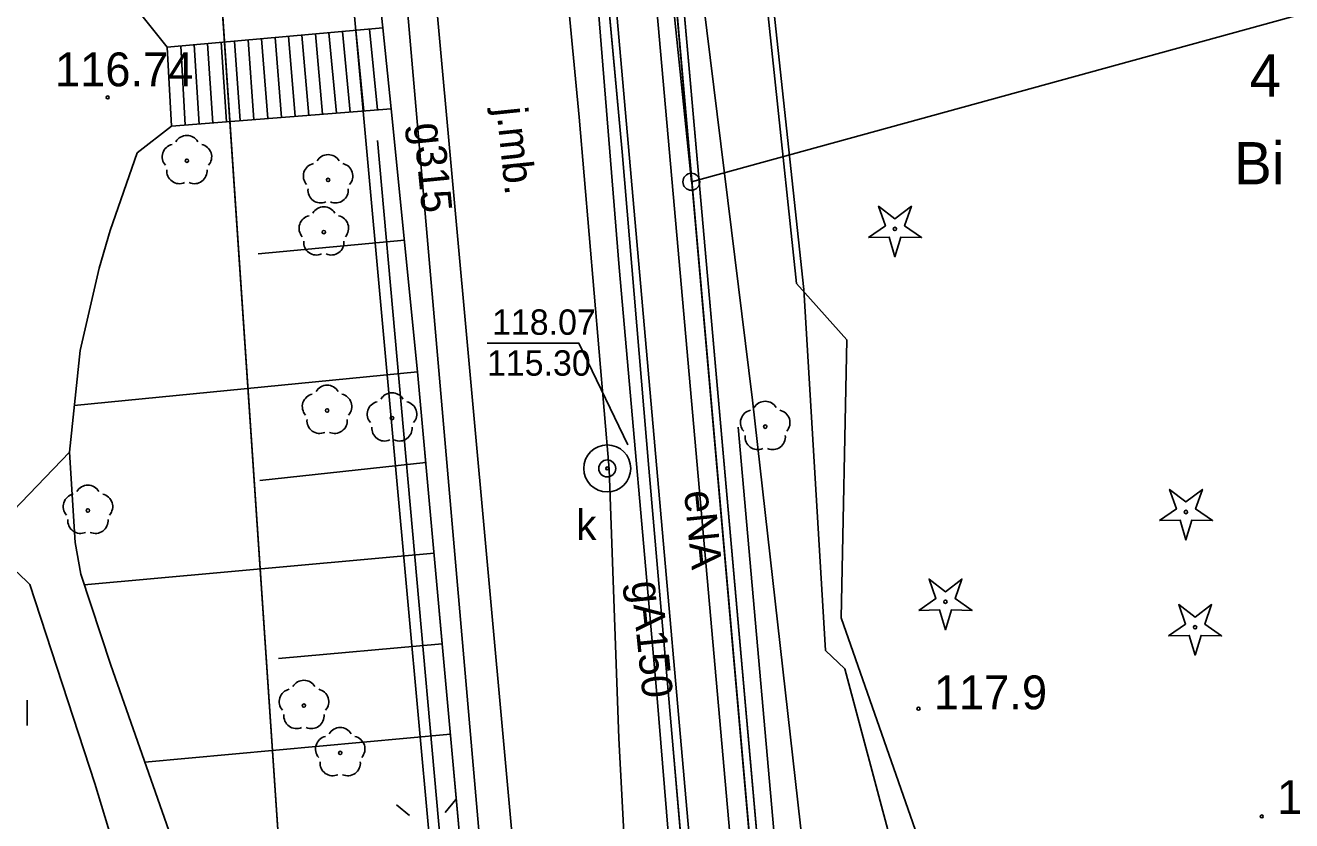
# Model space of a CAD drawing. Extents: x 6434771 to 6436222, y 5663454 to 5664782.
# Drawn here: x 6434941.67 to 6434979.09, y 5664150.99 to 5664174.49 of the extents above; entities that cross this region are included whole.
import ezdxf

# ---------------------------------------------------------------- set-up
doc = ezdxf.new("R2010")
doc.units = 0
for name, color, linetype in [('Warstwa 1', 7, 'Continuous'), ('Warstwa 10', 7, 'Continuous'), ('Warstwa 11', 7, 'Continuous'), ('Warstwa 12', 7, 'Continuous'), ('Warstwa 13', 7, 'Continuous'), ('Warstwa 14', 7, 'Continuous'), ('Warstwa 15', 7, 'Continuous'), ('Warstwa 2', 7, 'Continuous'), ('Warstwa 20', 7, 'Continuous'), ('Warstwa 21', 7, 'Continuous'), ('Warstwa 23', 7, 'Continuous'), ('Warstwa 25', 7, 'Continuous'), ('Warstwa 36', 7, 'Continuous'), ('Warstwa 4', 7, 'Continuous'), ('Warstwa 5', 7, 'Continuous'), ('Warstwa 6', 7, 'Continuous'), ('Warstwa 7', 7, 'Continuous'), ('Warstwa 8', 7, 'Continuous'), ('Warstwa 9', 7, 'Continuous')]:
    doc.layers.add(name, color=color, linetype=linetype)

msp = doc.modelspace()

# ---------------------------------------------------------------- linework, layer by layer
at = {"layer": 'Warstwa 1'}
for p, q in [((6434943.969, 5664226.871), (6434952.266, 5664104.5)), ((6434943.969, 5664226.871), (6434952.266, 5664104.5)), ((6434957.607, 5664212.574), (6434966.511, 5664111.348)), ((6434957.607, 5664212.574), (6434966.511, 5664111.348))]:
    msp.add_line(p, q, dxfattribs=at)
at = {"layer": 'Warstwa 10'}
for p, q in [((6434951.301, 5664183.138), (6434952.234, 5664174.411)), ((6434944.873, 5664175.077), (6434945.863, 5664173.845)), ((6434952.234, 5664174.411), (6434945.863, 5664173.845)), ((6434945.863, 5664173.845), (6434952.234, 5664174.411)), ((6434952.484, 5664172.021), (6434945.99, 5664171.502)), ((6434945.99, 5664171.502), (6434952.484, 5664172.021)), ((6434952.484, 5664172.021), (6434953.261, 5664164.25)), ((6434944.977, 5664170.716), (6434945.99, 5664171.502)), ((6434944.179, 5664168.42), (6434944.977, 5664170.716)), ((6434943.852, 5664167.315), (6434944.179, 5664168.42)), ((6434952.873, 5664168.135), (6434948.548, 5664167.734)), ((6434943.287, 5664164.882), (6434943.852, 5664167.315)), ((6434942.971, 5664161.871), (6434943.287, 5664164.882)), ((6434953.261, 5664164.25), (6434943.116, 5664163.249)), ((6434953.261, 5664164.25), (6434954.718, 5664148.179)), ((6434942.971, 5664161.871), (6434943.14, 5664159.207)), ((6434953.504, 5664161.571), (6434948.601, 5664161.038)), ((6434943.14, 5664159.207), (6434943.308, 5664158.274)), ((6434953.747, 5664158.893), (6434943.413, 5664157.956)), ((6434943.308, 5664158.274), (6434944.201, 5664155.58)), ((6434953.989, 5664156.215), (6434949.148, 5664155.775)), ((6434944.201, 5664155.58), (6434946.349, 5664149.435)), ((6434954.233, 5664153.537), (6434945.202, 5664152.718))]:
    msp.add_line(p, q, dxfattribs=at)
for points in [[(6434966.581, 5664168.216), (6434967.083, 5664168.563), (6434966.881, 5664169.139), (6434967.366, 5664168.769), (6434967.851, 5664169.139), (6434967.649, 5664168.563), (6434968.151, 5664168.216), (6434967.541, 5664168.23), (6434967.366, 5664167.646), (6434967.191, 5664168.23)], [(6434975.179, 5664159.851), (6434975.681, 5664160.198), (6434975.479, 5664160.774), (6434975.964, 5664160.404), (6434976.449, 5664160.774), (6434976.247, 5664160.198), (6434976.749, 5664159.851), (6434976.139, 5664159.865), (6434975.964, 5664159.281), (6434975.789, 5664159.865)], [(6434968.073, 5664157.199), (6434968.575, 5664157.546), (6434968.373, 5664158.122), (6434968.858, 5664157.752), (6434969.343, 5664158.122), (6434969.141, 5664157.546), (6434969.643, 5664157.199), (6434969.033, 5664157.213), (6434968.858, 5664156.629), (6434968.683, 5664157.213)], [(6434975.449, 5664156.447), (6434975.951, 5664156.794), (6434975.749, 5664157.37), (6434976.234, 5664157), (6434976.719, 5664157.37), (6434976.517, 5664156.794), (6434977.019, 5664156.447), (6434976.409, 5664156.461), (6434976.234, 5664155.877), (6434976.059, 5664156.461)]]:
    msp.add_lwpolyline(points, close=True, dxfattribs=at)
for centre in [(6434967.366, 5664168.471), (6434975.964, 5664160.106), (6434968.858, 5664157.454), (6434976.234, 5664156.702)]:
    msp.add_circle(centre, 0.05, dxfattribs=at)
at = {"layer": 'Warstwa 11'}
for centre in [(6434946.445, 5664170.485), (6434950.616, 5664169.917), (6434950.49, 5664168.376), (6434950.586, 5664163.105), (6434952.504, 5664162.881), (6434963.532, 5664162.628), (6434943.52, 5664160.15), (6434949.903, 5664154.385), (6434950.974, 5664152.989)]:
    msp.add_circle(centre, 0.05, dxfattribs=at)
for centre, start, end in [((6434946.088, 5664170.601), 102.1471, 221.8529), ((6434946.445, 5664170.86), 30.1471, 149.8529), ((6434946.802, 5664170.601), 318.1471, 77.8529), ((6434950.616, 5664170.292), 30.1471, 149.8529), ((6434946.225, 5664170.182), 174.1471, 293.8529), ((6434946.665, 5664170.182), 246.1471, 5.8529), ((6434950.259, 5664170.033), 102.1471, 221.8529), ((6434950.973, 5664170.033), 318.1471, 77.8529), ((6434950.396, 5664169.614), 174.1471, 293.8529), ((6434950.836, 5664169.614), 246.1471, 5.8529), ((6434950.49, 5664168.751), 30.1471, 149.8529), ((6434950.133, 5664168.492), 102.1471, 221.8529), ((6434950.847, 5664168.492), 318.1471, 77.8529), ((6434950.27, 5664168.073), 174.1471, 293.8529), ((6434950.71, 5664168.073), 246.1471, 5.8529), ((6434950.586, 5664163.48), 30.1471, 149.8529), ((6434950.229, 5664163.221), 102.1471, 221.8529), ((6434950.943, 5664163.221), 318.1471, 77.8529), ((6434952.504, 5664163.256), 30.1471, 149.8529), ((6434952.147, 5664162.997), 102.1471, 221.8529), ((6434952.861, 5664162.997), 318.1471, 77.8529), ((6434963.175, 5664162.744), 102.1471, 221.8529), ((6434963.532, 5664163.003), 30.1471, 149.8529), ((6434963.889, 5664162.744), 318.1471, 77.8529), ((6434950.366, 5664162.802), 174.1471, 293.8529), ((6434950.806, 5664162.802), 246.1471, 5.8529), ((6434952.284, 5664162.578), 174.1471, 293.8529), ((6434952.724, 5664162.578), 246.1471, 5.8529), ((6434963.312, 5664162.325), 174.1471, 293.8529), ((6434963.752, 5664162.325), 246.1471, 5.8529), ((6434943.52, 5664160.525), 30.1471, 149.8529), ((6434943.163, 5664160.266), 102.1471, 221.8529), ((6434943.877, 5664160.266), 318.1471, 77.8529), ((6434943.3, 5664159.847), 174.1471, 293.8529), ((6434943.74, 5664159.847), 246.1471, 5.8529), ((6434949.546, 5664154.501), 102.1471, 221.8529), ((6434949.903, 5664154.76), 30.1471, 149.8529), ((6434950.26, 5664154.501), 318.1471, 77.8529), ((6434949.683, 5664154.082), 174.1471, 293.8529), ((6434950.123, 5664154.082), 246.1471, 5.8529), ((6434950.974, 5664153.364), 30.1471, 149.8529), ((6434950.617, 5664153.105), 102.1471, 221.8529), ((6434951.331, 5664153.105), 318.1471, 77.8529), ((6434950.754, 5664152.686), 174.1471, 293.8529), ((6434951.194, 5664152.686), 246.1471, 5.8529)]:
    msp.add_arc(centre, 0.375, start, end, dxfattribs=at)
at = {"layer": 'Warstwa 12'}
for points in [[(6434949.409, 5664198.052), (6434949.802, 5664192.379), (6434949.685, 5664191.059), (6434950.056, 5664188.662), (6434951.357, 5664175.194), (6434952.981, 5664157.352), (6434953.592, 5664150.655), (6434954.47, 5664141.109), (6434955.841, 5664126.715), (6434956.845, 5664115.509), (6434956.853, 5664113.893), (6434956.127, 5664110.04), (6434955.7, 5664105.977), (6434954.971, 5664104.563)], [(6434954.84, 5664109.82), (6434958.402, 5664110.656), (6434958.321, 5664114.707), (6434957.2, 5664126.252), (6434950.957, 5664198.033)], [(6434951.727, 5664198.024), (6434957.926, 5664129.983), (6434961.97, 5664130.264), (6434970.187, 5664130.835), (6434974.947, 5664124.947), (6434990.17, 5664131.703), (6434990.854, 5664132.005), (6434994.237, 5664123.143), (6434999.18, 5664110.172), (6435001.706, 5664111.412), (6435036.932, 5664126.527), (6435044.825, 5664129.971), (6435047.01, 5664125.415), (6435062.997, 5664132.462), (6435089.634, 5664144.4), (6435128.506, 5664161.54), (6435147.181, 5664161.834), (6435151.583, 5664162.011), (6435155.497, 5664165.634), (6435159.038, 5664169.791), (6435160.945, 5664172.028), (6435199.14, 5664188.028), (6435202.43, 5664190.468), (6435212.86, 5664194.862)], [(6434957.106, 5664197.959), (6434964.47, 5664114.43), (6434964.86, 5664112.36), (6434964.96, 5664111.51), (6434965.215, 5664108.673)], [(6434966.19, 5664110.343), (6434965.45, 5664116.548), (6434963.046, 5664144.253), (6434960.925, 5664168.286), (6434959.112, 5664188.71), (6434958.329, 5664197.944)], [(6434996.236, 5664145.523), (6434999.105, 5664137.498), (6435002.355, 5664128.587), (6434991.407, 5664123.548), (6434981.617, 5664119.301), (6434968.135, 5664113.823), (6434966.69, 5664130.598), (6434966.011, 5664138.09), (6434965.393, 5664143.582), (6434963.16, 5664163.409), (6434961.286, 5664178.566), (6434960.597, 5664184.531), (6434960.463, 5664185.552), (6434959.679, 5664197.928)], [(6434975.349, 5664117.691), (6434975.255, 5664118.183), (6434972.706, 5664129.914), (6434965.885, 5664155.469), (6434965.312, 5664156.016), (6434964.671, 5664166.685), (6434963.152, 5664180.814), (6434962.46, 5664194.634), (6434961.175, 5664197.91)], [(6434963.698, 5664197.879), (6434964.81, 5664188.73), (6434962.68, 5664185.01), (6434963.18, 5664178.96), (6434964.46, 5664166.86), (6434965.94, 5664165.19), (6434965.78, 5664156.98), (6434971.28, 5664141.23), (6434974.16, 5664125.22), (6434956.54, 5664117.03), (6434956.65, 5664115.28), (6434955.78, 5664114.32), (6434955.25, 5664109.04), (6434955.14, 5664108.445), (6434955.424, 5664107.808)], [(6434964.217, 5664109.085), (6434963.919, 5664112.271), (6434963.523, 5664117.214), (6434963.033, 5664122.905), (6434962.901, 5664124.048), (6434962.561, 5664128.567), (6434962.159, 5664133.934), (6434961.486, 5664142.077), (6434961.261, 5664144.232), (6434961.116, 5664146.196), (6434960.838, 5664148.486), (6434960.33, 5664154.726), (6434959.218, 5664167.335), (6434958.228, 5664179.548)]]:
    msp.add_lwpolyline(points, dxfattribs=at)
at = {"layer": 'Warstwa 13'}
for centre in [(6434968.061, 5664154.293), (6434978.204, 5664151.111)]:
    msp.add_circle(centre, 0.045, dxfattribs=at)
at = {"layer": 'Warstwa 14'}
msp.add_lwpolyline([(6434955.317, 5664165.092), (6434958.027, 5664165.092), (6434959.476, 5664162.094)], dxfattribs=at)
msp.add_circle((6434958.864, 5664161.393), 0.045, dxfattribs=at)
at = {"layer": 'Warstwa 15'}
msp.add_circle((6434958.864, 5664161.393), 0.695, dxfattribs=at)
at = {"layer": 'Warstwa 2'}
msp.add_lwpolyline([(6435005.024, 5664128.12), (6434966.866, 5664111.183), (6434966.756, 5664111.415), (6434959.095, 5664197.935)], dxfattribs=at)
msp.add_circle((6434961.349, 5664169.865), 0.25, dxfattribs=at)
at = {"layer": 'Warstwa 20'}
for p, q in [((6434951.301, 5664183.138), (6434952.234, 5664174.411)), ((6434952.484, 5664172.021), (6434953.261, 5664164.25)), ((6434953.261, 5664164.25), (6434954.718, 5664148.179))]:
    msp.add_line(p, q, dxfattribs=at)
at = {"layer": 'Warstwa 21'}
for p, q in [((6434944.873, 5664175.077), (6434945.863, 5664173.845)), ((6434944.977, 5664170.716), (6434945.99, 5664171.502)), ((6434944.179, 5664168.42), (6434944.977, 5664170.716)), ((6434943.852, 5664167.315), (6434944.179, 5664168.42)), ((6434943.287, 5664164.882), (6434943.852, 5664167.315)), ((6434942.971, 5664161.871), (6434943.287, 5664164.882)), ((6434942.971, 5664161.871), (6434943.14, 5664159.207)), ((6434943.14, 5664159.207), (6434943.308, 5664158.274)), ((6434943.308, 5664158.274), (6434944.201, 5664155.58)), ((6434944.201, 5664155.58), (6434946.349, 5664149.435))]:
    msp.add_line(p, q, dxfattribs=at)
at = {"layer": 'Warstwa 23'}
msp.add_lwpolyline([(6434958.597, 5664197.941), (6434959.193, 5664190.806), (6434961.349, 5664169.865), (6434996.22, 5664179.456), (6435025.177, 5664189.326)], dxfattribs=at)
at = {"layer": 'Warstwa 25'}
msp.add_circle((6434944.105, 5664172.355), 0.045, dxfattribs=at)
at = {"layer": 'Warstwa 36'}
for p, q in [((6434951.439, 5664174.34), (6434951.673, 5664171.955)), ((6434951.836, 5664174.376), (6434952.079, 5664171.988)), ((6434947.057, 5664173.951), (6434947.208, 5664171.599)), ((6434947.456, 5664173.987), (6434947.614, 5664171.631)), ((6434947.854, 5664174.022), (6434948.02, 5664171.665)), ((6434948.252, 5664174.057), (6434948.426, 5664171.697)), ((6434948.65, 5664174.092), (6434948.832, 5664171.729)), ((6434949.049, 5664174.127), (6434949.238, 5664171.762)), ((6434949.447, 5664174.163), (6434949.643, 5664171.794)), ((6434949.845, 5664174.199), (6434950.049, 5664171.826)), ((6434950.243, 5664174.234), (6434950.455, 5664171.858)), ((6434950.642, 5664174.269), (6434950.861, 5664171.891)), ((6434951.04, 5664174.304), (6434951.267, 5664171.923)), ((6434946.261, 5664173.88), (6434946.396, 5664171.534)), ((6434946.659, 5664173.915), (6434946.802, 5664171.567))]:
    msp.add_line(p, q, dxfattribs=at)
msp.add_lwpolyline([(6434952.234, 5664174.411), (6434945.863, 5664173.845), (6434945.99, 5664171.502), (6434952.484, 5664172.021)], close=True, dxfattribs=at)
at = {"layer": 'Warstwa 4'}
for points in [[(6434952.073, 5664171.087), (6434954.981, 5664138.679)], [(6434966.837, 5664116.161), (6434962.732, 5664162.608)], [(6434954.073, 5664151.23), (6434954.394, 5664151.614)], [(6434953.017, 5664151.136), (6434952.633, 5664151.457)]]:
    msp.add_lwpolyline(points, dxfattribs=at)
msp.add_circle((6434958.864, 5664161.393), 0.25, dxfattribs=at)
at = {"layer": 'Warstwa 5'}
for p, q in [((6434941.432, 5664158.326), (6434941.807, 5664157.966)), ((6434941.807, 5664157.966), (6434943.725, 5664152.086)), ((6434941.72, 5664153.797), (6434941.72, 5664154.547)), ((6434943.725, 5664152.086), (6434946.034, 5664144.514))]:
    msp.add_line(p, q, dxfattribs=at)
at = {"layer": 'Warstwa 6'}
for points in [[(6434936.39, 5664260.581), (6434943.969, 5664226.871), (6434952.266, 5664104.5), (6434966.745, 5664110.855), (6434966.511, 5664111.348), (6434957.607, 5664212.574), (6434955.909, 5664233.427), (6434955.347, 5664238.204), (6434953.352, 5664237.768), (6434949.882, 5664251.812), (6434948.346, 5664258.771), (6434947.718, 5664261.379), (6434947.406, 5664263.733), (6434945.869, 5664274.753), (6434945.736, 5664276.419)], [(6434927.432, 5664245.399), (6434923.614, 5664224.187), (6434920.712, 5664204.22), (6434911.393, 5664164.039), (6434903.145, 5664109.805), (6434909.495, 5664112.198), (6434920.128, 5664116.53), (6434928.133, 5664114.383), (6434941.643, 5664120.029), (6434948.727, 5664102.903), (6434952.266, 5664104.5), (6434943.969, 5664226.871), (6434936.39, 5664260.581)], [(6434950.066, 5664198.044), (6434950.851, 5664189.352), (6434951.301, 5664183.138), (6434952.234, 5664174.411)], [(6434956.847, 5664197.962), (6434957.23, 5664194.339), (6434958.049, 5664185.386), (6434958.574, 5664178.989), (6434958.687, 5664177.494), (6434959.302, 5664170.749), (6434960.093, 5664161.398), (6434960.769, 5664153.558), (6434961.525, 5664144.984), (6434962.357, 5664135.367), (6434963.008, 5664127.349), (6434963.347, 5664125.107)], [(6434952.484, 5664172.021), (6434953.261, 5664164.25), (6434954.718, 5664148.179), (6434956.063, 5664133.839), (6434956.703, 5664126.826), (6434957.083, 5664122.187), (6434957.162, 5664120.928), (6434957.625, 5664115.431), (6434957.74, 5664113.824)]]:
    msp.add_lwpolyline(points, dxfattribs=at)
msp.add_lwpolyline([(6434966.511, 5664111.348), (6434966.745, 5664110.855), (6435005.126, 5664127.892), (6434991.193, 5664160.803), (6434988.709, 5664166.294), (6434997.186, 5664170.091), (6435006.558, 5664174.258), (6435013.733, 5664177.142), (6435012.187, 5664185.691), (6435007.519, 5664210.7), (6435006.56, 5664215.742), (6434998.24, 5664214.973), (6434996.267, 5664214.737), (6434994.555, 5664214.567), (6434987.095, 5664213.858), (6434986.963, 5664214.489), (6434957.607, 5664212.574)], close=True, dxfattribs=at)
msp.add_circle((6434958.864, 5664161.393), 0.045, dxfattribs=at)
at = {"layer": 'Warstwa 7'}
msp.add_lwpolyline([(6434955.676, 5664197.976), (6434956.663, 5664186.042), (6434957.438, 5664178.064), (6434958.038, 5664171.774), (6434958.922, 5664161.37), (6434959.204, 5664153.427), (6434959.883, 5664140.579), (6434960.174, 5664135.331), (6434960.567, 5664126.954), (6434961.12, 5664115.121), (6434961.425, 5664109.647), (6434961.539, 5664107.43), (6434962.027, 5664103.632)], dxfattribs=at)
at = {"layer": 'Warstwa 8'}
for p, q in [((6434951.301, 5664183.138), (6434952.234, 5664174.411)), ((6434958.687, 5664177.494), (6434959.302, 5664170.749)), ((6434952.234, 5664174.411), (6434952.484, 5664172.021)), ((6434952.484, 5664172.021), (6434953.261, 5664164.25)), ((6434959.302, 5664170.749), (6434960.093, 5664161.398)), ((6434953.261, 5664164.25), (6434954.718, 5664148.179)), ((6434960.093, 5664161.398), (6434960.769, 5664153.558)), ((6434960.769, 5664153.558), (6434961.525, 5664144.984))]:
    msp.add_line(p, q, dxfattribs=at)
at = {"layer": 'Warstwa 9'}
for p, q in [((6434959.095, 5664197.935), (6434965.979, 5664120.192)), ((6434958.687, 5664177.494), (6434959.302, 5664170.749)), ((6434944.873, 5664175.077), (6434945.863, 5664173.845)), ((6434945.863, 5664173.845), (6434945.99, 5664171.502)), ((6434944.977, 5664170.716), (6434945.99, 5664171.502)), ((6434944.179, 5664168.42), (6434944.977, 5664170.716)), ((6434959.302, 5664170.749), (6434960.093, 5664161.398)), ((6434943.852, 5664167.315), (6434944.179, 5664168.42)), ((6434943.287, 5664164.882), (6434943.852, 5664167.315)), ((6434942.971, 5664161.871), (6434943.287, 5664164.882)), ((6434940.189, 5664158.985), (6434942.971, 5664161.871)), ((6434940.189, 5664158.985), (6434942.971, 5664161.871)), ((6434942.971, 5664161.871), (6434943.14, 5664159.207)), ((6434960.093, 5664161.398), (6434960.769, 5664153.558)), ((6434943.14, 5664159.207), (6434943.308, 5664158.274)), ((6434941.432, 5664158.326), (6434941.807, 5664157.966)), ((6434943.308, 5664158.274), (6434944.201, 5664155.58)), ((6434941.807, 5664157.966), (6434943.725, 5664152.086)), ((6434944.201, 5664155.58), (6434946.349, 5664149.435)), ((6434960.769, 5664153.558), (6434961.525, 5664144.984)), ((6434943.725, 5664152.086), (6434946.034, 5664144.514))]:
    msp.add_line(p, q, dxfattribs=at)

# ---------------------------------------------------------------- texts
at = {"layer": 'Warstwa 13'}
for s, rotation, p in [('g315', 275.6672, (6434953.134, 5664171.578)), ('eNA', 275.7359, (6434961.132, 5664160.708)), ('gA150', 275.7302, (6434959.57, 5664158.036))]:
    msp.add_text(s, height=0.9, rotation=rotation, dxfattribs=at).set_placement(p)
for s, p in [('117.9', (6434968.514, 5664154.276)), ('117.1', (6434978.658, 5664151.182))]:
    msp.add_text(s, height=1, dxfattribs=at).set_placement(p)
at = {"layer": 'Warstwa 14'}
msp.add_text('115.30', height=0.75, dxfattribs=at).set_placement((6434955.31, 5664164.134))
at = {"layer": 'Warstwa 15'}
msp.add_text('4', height=1.25, dxfattribs=at).set_placement((6434977.843, 5664172.381))
at = {"layer": 'Warstwa 2'}
msp.add_text('Bi', height=1.25, dxfattribs=at).set_placement((6434977.386, 5664169.787))
at = {"layer": 'Warstwa 25'}
msp.add_text('116.74', height=1, dxfattribs=at).set_placement((6434942.546, 5664172.685))
at = {"layer": 'Warstwa 5'}
msp.add_text('k', height=0.9, dxfattribs=at).set_placement((6434957.944, 5664159.279))
at = {"layer": 'Warstwa 6'}
msp.add_text('118.07', height=0.75, dxfattribs=at).set_placement((6434955.459, 5664165.342))
at = {"layer": 'Warstwa 8'}
msp.add_text('j.mb.', height=0.9, rotation=275.9021, dxfattribs=at).set_placement((6434955.586, 5664172.036))

doc.saveas('drawing.dxf')
